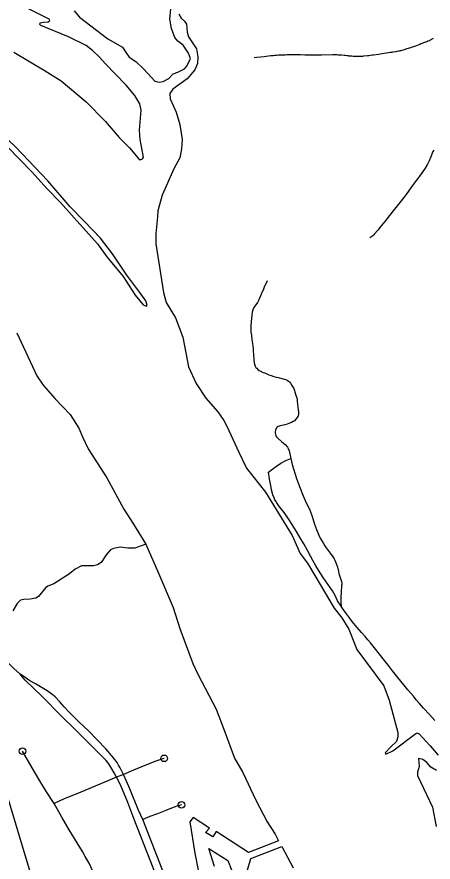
# Model space of a CAD drawing. Extents: x -19 to 366, y -4 to 359.
# Drawn here: x 152.951 to 153.543, y 192.954 to 194.154 of the extents above; entities that cross this region are included whole.
import ezdxf

# ---------------------------------------------------------------- set-up
doc = ezdxf.new("R2010")
doc.units = 0
for name, color, linetype in [('R_Border Prem', 7, 'Continuous'), ('R_Striping', 7, 'Continuous'), ('R_Survey Control', 7, 'Continuous'), ('R_Temp Easement', 7, 'Continuous'), ('R_Water Annot', 7, 'Continuous'), ('Sheet Fence', 7, 'Continuous')]:
    doc.layers.add(name, color=color, linetype=linetype)

msp = doc.modelspace()

# ---------------------------------------------------------------- linework, layer by layer
at = {"layer": 'R_Border Prem'}
for points in [[(152.6012, 194.2006), (152.6455, 194.1799), (152.7237, 194.1311), (152.7854, 194.0934), (152.8094, 194.0771), (152.8323, 194.0596), (152.8932, 194.0141), (152.9374, 193.9704), (152.9731, 193.9337), (152.9939, 193.9105), (153.0132, 193.8909), (153.0329, 193.8692), (153.0658, 193.8322), (153.0794, 193.8137), (153.1025, 193.7858), (153.1196, 193.7592), (153.1309, 193.7452), (153.1356, 193.7434), (153.1364, 193.7451), (153.1346, 193.7513), (153.1262, 193.763), (153.1078, 193.7874), (153.0873, 193.8178)], [(152.9916, 194.0781), (153.0141, 194.0635), (153.0499, 194.0337), (153.0767, 194.0064), (153.0967, 193.9832), (153.1114, 193.9683), (153.1235, 193.9538), (153.1267, 193.9514), (153.1301, 193.9529), (153.1314, 193.9552), (153.1265, 193.9802), (153.1258, 193.9937), (153.1282, 194.022), (153.1263, 194.0309), (153.1188, 194.043), (153.1067, 194.0577), (153.0769, 194.0881), (153.0687, 194.0975), (153.059, 194.1067), (153.0496, 194.1141), (153.0247, 194.1264), (152.9852, 194.1422), (152.984, 194.1437), (152.9844, 194.146), (152.9891, 194.1468), (152.9959, 194.1474), (152.998, 194.1495), (152.9974, 194.1514), (152.9681, 194.1658)], [(153.0326, 194.1629), (153.0404, 194.1539), (153.0806, 194.1234), (153.1015, 194.1116), (153.1067, 194.1035), (153.1111, 194.0973), (153.1205, 194.0911), (153.1315, 194.0809), (153.1426, 194.0683)], [(153.1426, 194.0683), (153.1476, 194.0632), (153.1539, 194.0619), (153.1593, 194.0629), (153.1671, 194.0669), (153.1736, 194.0736), (153.1803, 194.0758), (153.1895, 194.0806), (153.1927, 194.0844), (153.1979, 194.0953), (153.1954, 194.1028), (153.1877, 194.1142), (153.1801, 194.12), (153.1759, 194.1251), (153.171, 194.138), (153.1686, 194.1514), (153.17, 194.1659)], [(153.0873, 193.8178), (153.0701, 193.8401), (153.0468, 193.8642), (153.0271, 193.8847), (152.9952, 193.9215), (152.9497, 193.9692), (152.8916, 194.0247), (152.872, 194.0402), (152.8537, 194.0531), (152.8482, 194.058), (152.8429, 194.061), (152.7979, 194.0954), (152.6968, 194.1584)], [(153.1817, 194.1584), (153.1847, 194.1525), (153.1897, 194.1485), (153.1926, 194.144), (153.1934, 194.133), (153.1954, 194.1264), (153.2067, 194.1092), (153.2087, 194.098), (153.2078, 194.0881)], [(152.9469, 194.1045), (152.9916, 194.0781)], [(153.2078, 194.0881), (153.2041, 194.0794), (153.1934, 194.0667), (153.1729, 194.0516), (153.1686, 194.0457), (153.169, 194.0383), (153.1779, 194.0192), (153.1828, 194.0017), (153.186, 193.9803), (153.1855, 193.9672), (153.1828, 193.9541), (153.1744, 193.9385), (153.1578, 193.9013), (153.1516, 193.879), (153.1511, 193.8705), (153.1488, 193.8466), (153.1489, 193.8319), (153.1599, 193.7631), (153.1634, 193.7489), (153.1769, 193.7268), (153.1871, 193.6997), (153.1953, 193.6574), (153.2063, 193.6338), (153.2197, 193.613), (153.2369, 193.5932), (153.2455, 193.5811), (153.2499, 193.573), (153.2669, 193.5363), (153.2777, 193.5134), (153.3045, 193.4791), (153.3423, 193.4175), (153.3541, 193.3923)], [(152.9513, 193.7055), (152.9798, 193.6444), (152.9886, 193.6314), (153.006, 193.6119), (153.0269, 193.5897), (153.0393, 193.5702), (153.0447, 193.5581), (153.0527, 193.5407), (153.0793, 193.4997), (153.1034, 193.4551), (153.1172, 193.4339), (153.1345, 193.4054), (153.1524, 193.3644), (153.1736, 193.3155), (153.1828, 193.2858), (153.2016, 193.236), (153.2087, 193.2207), (153.2347, 193.1708), (153.2457, 193.141), (153.2608, 193.1015), (153.2722, 193.0811), (153.2907, 193.0417), (153.3072, 193.0111), (153.3182, 192.9933), (153.3232, 192.984)], [(153.3541, 193.3923), (153.3644, 193.3785), (153.3748, 193.3607), (153.4023, 193.3143), (153.4132, 193.3009), (153.4232, 193.2848), (153.4344, 193.2558), (153.4727, 193.2041), (153.4802, 193.1839), (153.4926, 193.1378), (153.4928, 193.1317), (153.4908, 193.1251), (153.4827, 193.1176), (153.4748, 193.109), (153.4756, 193.1071), (153.4856, 193.1116), (153.5183, 193.1365), (153.5202, 193.1371), (153.5229, 193.136), (153.5385, 193.119), (153.5498, 193.1054)], [(153.5474, 193.0839), (153.5396, 193.0884), (153.534, 193.0954), (153.5283, 193.0996), (153.522, 193.1008), (153.5229, 193.0896), (153.5207, 193.0813), (153.5205, 193.0767), (153.5421, 193.0317), (153.5473, 193.0044)], [(153.3276, 192.9758), (153.3439, 192.9455)]]:
    msp.add_lwpolyline(points, dxfattribs=at)
at = {"layer": 'R_Striping'}
for points in [[(153.5429, 194.1236), (153.5385, 194.1213), (153.5374, 194.1207), (153.5353, 194.1198), (153.5337, 194.1192), (153.532, 194.1185), (153.5254, 194.116), (153.524, 194.1155), (153.5225, 194.1149), (153.5175, 194.113), (153.5163, 194.1125), (153.5118, 194.111), (153.5107, 194.1106), (153.5054, 194.1089), (153.504, 194.1085), (153.5029, 194.1082), (153.4968, 194.1065), (153.496, 194.1063), (153.4946, 194.106), (153.4936, 194.1058), (153.4912, 194.1053), (153.4897, 194.1051), (153.4855, 194.1043), (153.4842, 194.1041), (153.4832, 194.104), (153.4821, 194.1038), (153.4675, 194.1016), (153.4658, 194.1013), (153.4581, 194.1002), (153.4563, 194.0999), (153.4539, 194.0996), (153.4516, 194.0993), (153.4496, 194.0991), (153.4439, 194.0986), (153.4422, 194.0984), (153.4409, 194.0984), (153.4391, 194.0983), (153.4375, 194.0982), (153.4354, 194.0982), (153.433, 194.0982), (153.4309, 194.0983), (153.4291, 194.0984), (153.4275, 194.0985), (153.4231, 194.0989), (153.4222, 194.099), (153.4202, 194.0992), (153.4177, 194.0995), (153.4164, 194.0997), (153.4125, 194.1001), (153.4102, 194.1002), (153.408, 194.1003), (153.4058, 194.1004), (153.403, 194.1004)], [(153.403, 194.1004), (153.4004, 194.1004), (153.3843, 194.1003), (153.3801, 194.1003), (153.3688, 194.1003), (153.3635, 194.1003), (153.3607, 194.1003), (153.3545, 194.1004), (153.3512, 194.1005), (153.3472, 194.1005), (153.344, 194.1004), (153.3413, 194.1004), (153.3382, 194.1004), (153.3356, 194.1004), (153.3328, 194.1003), (153.3254, 194.1001), (153.3229, 194.0999), (153.3203, 194.0998), (153.318, 194.0996), (153.3154, 194.0994), (153.312, 194.0991), (153.3055, 194.0983), (153.3025, 194.098), (153.2923, 194.0969), (153.2883, 194.0964)], [(153.5437, 193.9651), (153.5421, 193.9622), (153.5408, 193.9593), (153.5394, 193.9559), (153.5371, 193.9501), (153.5348, 193.9451), (153.5314, 193.9395), (153.5271, 193.9336), (153.5232, 193.9283), (153.5204, 193.9244), (153.516, 193.9185), (153.5111, 193.9117), (153.5052, 193.9038), (153.501, 193.8981), (153.4896, 193.8836), (153.4841, 193.8764), (153.4788, 193.8698), (153.4742, 193.8638), (153.4691, 193.8576), (153.464, 193.8514), (153.4596, 193.8463), (153.4583, 193.8448), (153.457, 193.8434), (153.4557, 193.8423), (153.4528, 193.8405)], [(153.545, 193.1547), (153.5374, 193.1632), (153.5291, 193.1726), (153.5236, 193.1789), (153.5188, 193.1844), (153.5147, 193.1893), (153.507, 193.1984), (153.5012, 193.2054), (153.4925, 193.2161), (153.4852, 193.2255), (153.4793, 193.2332), (153.4735, 193.2403), (153.4593, 193.2583), (153.4537, 193.2652), (153.4502, 193.2694), (153.4462, 193.2742), (153.4411, 193.28), (153.4349, 193.287), (153.4299, 193.2926), (153.4277, 193.2954), (153.424, 193.3005), (153.4197, 193.3064), (153.4157, 193.3117), (153.4136, 193.3147), (153.4123, 193.3172)], [(152.9559, 193.2206), (152.9471, 193.2289), (152.9284, 193.2477), (152.9086, 193.2684), (152.9061, 193.2712), (152.9032, 193.2747), (152.9017, 193.2767)], [(153.0929, 193.0743), (153.0898, 193.0806), (153.0861, 193.0864), (153.0826, 193.0924), (153.0807, 193.0951), (153.0778, 193.0984), (153.034, 193.1419), (153.0145, 193.1616), (152.9874, 193.189), (152.9634, 193.2122), (152.9559, 193.2206)], [(153.0267, 193.1659), (153.0258, 193.1667), (153.0185, 193.1745), (153.0121, 193.1818), (153.0057, 193.1886), (153.0012, 193.1924), (152.9945, 193.197), (152.985, 193.2025), (152.978, 193.2069), (152.9698, 193.2114), (152.9614, 193.2173), (152.9559, 193.2206)], [(153.1027, 193.0783), (153.0981, 193.0878), (153.096, 193.0915), (153.0937, 193.0951), (153.0887, 193.1017), (153.078, 193.1145), (153.0532, 193.1404), (153.0396, 193.1531), (153.0267, 193.1659)], [(153.0045, 193.0371), (152.9936, 193.0537), (152.9826, 193.0716), (152.973, 193.0875), (152.9593, 193.1113)], [(153.1607, 193.1011), (153.1604, 193.101), (153.1529, 193.0987), (153.1488, 193.097), (153.138, 193.0927), (153.1173, 193.0841), (153.1027, 193.0783)], [(153.1027, 193.0783), (153.0929, 193.0743)], [(153.1304, 193.0141), (153.1303, 193.0142), (153.1239, 193.0284), (153.1119, 193.0577), (153.107, 193.0688), (153.1027, 193.0783)], [(153.0929, 193.0743), (153.0537, 193.0578), (153.0365, 193.0508), (153.0185, 193.0437), (153.0045, 193.0371)], [(153.1905, 192.8283), (153.184, 192.846), (153.1663, 192.8894), (153.1539, 192.9218), (153.1415, 192.9539), (153.1175, 193.0154), (153.1088, 193.0384), (153.101, 193.0577), (153.0976, 193.0652), (153.0929, 193.0743)], [(153.1183, 192.7894), (153.1091, 192.8122), (153.1, 192.8365), (153.0644, 192.927), (153.0611, 192.9368), (153.0585, 192.9427), (153.0539, 192.9522), (153.0486, 192.9618), (153.0445, 192.9689), (153.0259, 192.9994), (153.0152, 193.0173), (153.0045, 193.0371)], [(153.1852, 193.0351), (153.1849, 193.0351), (153.1809, 193.0338), (153.1786, 193.0331), (153.1713, 193.0303), (153.1631, 193.027), (153.151, 193.0224), (153.1405, 193.0186), (153.1304, 193.0141)], [(153.2004, 192.8321), (153.1952, 192.8474), (153.1785, 192.8897), (153.1511, 192.9609), (153.1304, 193.0141)]]:
    msp.add_lwpolyline(points, dxfattribs=at)
for centre in [(152.9593, 193.1113), (153.1607, 193.1011), (153.1852, 193.0351)]:
    msp.add_circle(centre, 0.00473, dxfattribs=at)
at = {"layer": 'R_Survey Control'}
for points in [[(153.3072, 193.7793), (153.3027, 193.7703), (153.3011, 193.7664), (153.2996, 193.7629), (153.2982, 193.7593), (153.2966, 193.7556), (153.2947, 193.7516), (153.2931, 193.7488), (153.2909, 193.7456), (153.2882, 193.7418), (153.2867, 193.7381), (153.2859, 193.735), (153.2853, 193.731), (153.2849, 193.7261), (153.2844, 193.7218), (153.2838, 193.7145), (153.2838, 193.7108), (153.284, 193.7065), (153.2845, 193.7024), (153.2852, 193.6964), (153.2855, 193.6934), (153.286, 193.6902), (153.2865, 193.6871), (153.2869, 193.6835), (153.2872, 193.6789), (153.2877, 193.6751), (153.2881, 193.6668), (153.2884, 193.6633), (153.2889, 193.6609), (153.2899, 193.6583), (153.2911, 193.6563), (153.2921, 193.6552), (153.2937, 193.6537), (153.2954, 193.6523), (153.2987, 193.6505), (153.3, 193.6499), (153.3044, 193.6481), (153.3065, 193.6473), (153.3094, 193.6462), (153.3129, 193.6449), (153.3165, 193.6437), (153.3197, 193.6428), (153.3227, 193.642), (153.3316, 193.6399), (153.3336, 193.6392), (153.3353, 193.6384), (153.3373, 193.6371), (153.3385, 193.636), (153.3402, 193.6339), (153.3421, 193.631), (153.3431, 193.6294), (153.3447, 193.6264), (153.3456, 193.6239), (153.3463, 193.6218), (153.3472, 193.6186), (153.3481, 193.6155), (153.3489, 193.6131), (153.3494, 193.6098), (153.3497, 193.6079), (153.3503, 193.6041), (153.3507, 193.6005), (153.3512, 193.596), (153.3515, 193.5944), (153.3517, 193.5935), (153.3517, 193.5916), (153.3516, 193.5895), (153.3511, 193.5876), (153.3496, 193.5852), (153.3476, 193.5828), (153.3456, 193.5808), (153.3441, 193.5798), (153.3414, 193.5782), (153.338, 193.5766), (153.3355, 193.5757), (153.3319, 193.5748), (153.3261, 193.5735), (153.3241, 193.5731), (153.3228, 193.5724), (153.3214, 193.5718), (153.3203, 193.5707), (153.3194, 193.5691), (153.3187, 193.5671), (153.3184, 193.5652), (153.3185, 193.5634), (153.3186, 193.5611), (153.3191, 193.5595), (153.3201, 193.5577), (153.3217, 193.5563), (153.3221, 193.556), (153.3276, 193.551), (153.3324, 193.5468), (153.3358, 193.5432), (153.3369, 193.5415), (153.3383, 193.538), (153.3407, 193.5272)], [(153.3087, 193.5075), (153.3152, 193.5124), (153.3202, 193.5162), (153.3264, 193.5204), (153.3336, 193.5244), (153.3407, 193.5272)], [(153.3407, 193.5272), (153.3426, 193.5185), (153.3487, 193.4989), (153.3527, 193.4875), (153.358, 193.4742), (153.3626, 193.464), (153.3669, 193.4549), (153.3699, 193.4473), (153.3717, 193.442), (153.3743, 193.4338), (153.3771, 193.4263), (153.3803, 193.4183), (153.3824, 193.4141), (153.3868, 193.4061), (153.3888, 193.403), (153.3909, 193.4002), (153.3965, 193.3927), (153.4002, 193.3876), (153.4021, 193.3847), (153.4032, 193.3825), (153.4052, 193.3779), (153.4065, 193.3742), (153.4077, 193.3695), (153.409, 193.3635), (153.4105, 193.3579), (153.4127, 193.3523), (153.413, 193.3506), (153.4129, 193.3479), (153.4127, 193.3465), (153.4119, 193.3374), (153.4116, 193.33), (153.4115, 193.3261), (153.4117, 193.3219), (153.4123, 193.3172)], [(153.4123, 193.3172), (153.4071, 193.325), (153.4034, 193.3324), (153.3996, 193.3391), (153.3932, 193.3484), (153.3865, 193.3582), (153.3799, 193.3684), (153.3762, 193.3744), (153.3718, 193.3822), (153.3686, 193.3882), (153.3639, 193.3971), (153.359, 193.4059), (153.3541, 193.4144), (153.3487, 193.4232), (153.3393, 193.4384), (153.3344, 193.4458), (153.3295, 193.4523), (153.3247, 193.4586), (153.3205, 193.4643), (153.3196, 193.4658), (153.3181, 193.4684), (153.3167, 193.4714), (153.3152, 193.4755), (153.3133, 193.4827), (153.312, 193.4888), (153.3103, 193.4975), (153.3096, 193.5015), (153.3088, 193.5071), (153.3087, 193.5075)]]:
    msp.add_lwpolyline(points, dxfattribs=at)
at = {"layer": 'R_Temp Easement'}
for points in [[(153.1345, 193.4054), (153.1192, 193.3995), (153.1088, 193.3997), (153.0981, 193.4013), (153.0885, 193.399), (153.0845, 193.3972), (153.0783, 193.3904), (153.071, 193.3791), (153.0661, 193.376), (153.0601, 193.3746), (153.0434, 193.3745), (153.034, 193.3697), (153.0261, 193.363), (153.0041, 193.3492), (152.9954, 193.3457), (152.992, 193.3432), (152.982, 193.3309), (152.9785, 193.3285), (152.9701, 193.3271), (152.9611, 193.327), (152.9565, 193.3256), (152.9518, 193.321), (152.9458, 193.3107)], [(153.3232, 192.984), (153.2803, 192.9675), (153.2343, 192.997), (153.23, 192.9894), (153.2194, 192.9955), (153.2251, 193.0021), (153.2019, 193.0169), (153.1972, 193.011), (153.204, 192.9662), (153.2095, 192.9398)], [(153.2321, 192.9474), (153.224, 192.9732), (153.251, 192.9558), (153.2565, 192.9426)], [(153.2612, 192.8806), (153.2839, 192.959), (153.3276, 192.9758)]]:
    msp.add_lwpolyline(points, dxfattribs=at)
at = {"layer": 'R_Water Annot'}
msp.add_lwpolyline([(153.4635, 192.1686), (153.188, 192.3794), (153.1464, 192.4196), (153.1246, 192.4499), (153.1055, 192.4908), (153.0788, 192.5676), (152.9717, 192.935), (152.8913, 193.2022), (152.8582, 193.3058), (152.8357, 193.3446), (152.8103, 193.3728), (152.78, 193.4003), (152.718, 193.4504), (152.6679, 193.4863), (152.6214, 193.5131), (152.5362, 193.5505), (152.3896, 193.602), (152.3269, 193.6231), (152.2853, 193.6351), (152.2473, 193.6428)], dxfattribs=at)
msp.add_lwpolyline([(153.4635, 192.1686), (153.188, 192.3794), (153.1464, 192.4196), (153.1246, 192.4499), (153.1055, 192.4908), (153.0788, 192.5676), (152.9717, 192.935), (152.8913, 193.2022), (152.8582, 193.3058), (152.8357, 193.3446), (152.8103, 193.3728), (152.78, 193.4003), (152.718, 193.4504), (152.6679, 193.4863), (152.6214, 193.5131), (152.5362, 193.5505), (152.3896, 193.602), (152.3269, 193.6231), (152.2853, 193.6351), (152.2473, 193.6428)], dxfattribs=at)
at = {"layer": 'Sheet Fence'}
for points in [[(156.5095, 189.3937), (156.4476, 191.6563), (156.2114, 200.2762), (155.9745, 208.8963), (155.7368, 217.5164), (155.4984, 226.1367), (155.2592, 234.7572), (155.0193, 243.3778), (154.7787, 251.9985), (154.5373, 260.6194), (154.2952, 269.2404), (154.0523, 277.8615), (153.8087, 286.4828), (153.5644, 295.1042), (153.3193, 303.7258), (153.0735, 312.3475), (152.827, 320.9694), (152.5798, 329.5914), (152.3318, 338.2135), (152.0831, 346.8358)], [(154.1159, 1.8709), (153.9063, 10.4874), (153.696, 19.1041), (153.485, 27.7209), (153.2733, 36.3378), (153.0608, 44.9549), (152.8476, 53.5721), (152.6337, 62.1894), (152.419, 70.8069), (152.2036, 79.4245), (151.9875, 88.0422), (151.7707, 96.6601), (151.5531, 105.2782), (151.3348, 113.8963), (151.1158, 122.5147), (150.8961, 131.1331), (150.6757, 139.7517), (150.4545, 148.3704), (150.2326, 156.9893), (150.0101, 165.6083), (149.7867, 174.2275), (149.5627, 182.8468), (149.338, 191.4662), (149.1125, 200.0858), (148.8864, 208.7055), (148.6595, 217.3254), (148.4319, 225.9454), (148.2037, 234.5655), (147.9747, 243.1858), (147.745, 251.8063), (147.5146, 260.4269), (147.2835, 269.0476), (147.0517, 277.6685), (146.8191, 286.2895), (146.5859, 294.9106), (146.352, 303.5319), (146.1174, 312.1534), (145.8821, 320.775), (145.6461, 329.3967), (145.4094, 338.0186), (145.172, 346.6406)], [(0, 189.5162), (7.1121, 189.5206), (14.2243, 189.5339), (21.3364, 189.556), (28.4484, 189.5869), (35.5605, 189.6267), (42.6725, 189.6754), (49.7844, 189.7329), (56.8962, 189.7992), (64.0079, 189.8744), (71.1196, 189.9584), (78.2311, 190.0512), (85.3425, 190.1529), (92.4538, 190.2635), (99.5649, 190.3829), (106.6759, 190.5111), (113.7867, 190.6482), (120.8974, 190.7941), (128.0078, 190.9489), (135.1181, 191.1125), (142.2282, 191.2849), (149.338, 191.4662), (156.4476, 191.6563), (163.5569, 191.8553), (170.666, 192.0631), (177.7749, 192.2798), (184.8835, 192.5053), (191.9917, 192.7396), (199.0997, 192.9828), (206.2074, 193.2348), (213.3147, 193.4956), (220.4218, 193.7653), (227.5285, 194.0438), (234.6348, 194.3312), (241.7408, 194.6274), (248.8464, 194.9324), (255.9516, 195.2463), (263.0564, 195.569), (270.1608, 195.9005), (277.2648, 196.2409), (284.3683, 196.5901), (291.4715, 196.9481), (298.5741, 197.315), (305.6763, 197.6907), (312.7781, 198.0753), (319.8793, 198.4686), (326.9801, 198.8708), (334.0804, 199.2818), (341.1801, 199.7017)]]:
    msp.add_spline(points, degree=3, dxfattribs=at)

doc.saveas('drawing.dxf')
